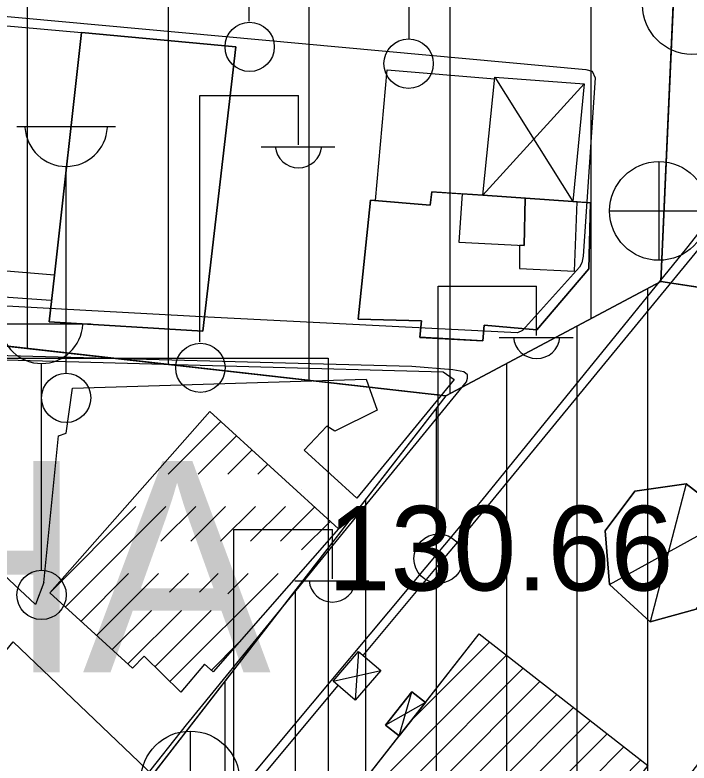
# Model space of a CAD drawing. Extents: x 417997 to 421451, y 4451742 to 4455216.
# Drawn here: x 421173.9 to 421221.7, y 4452391.6 to 4452444.7 of the extents above; entities that cross this region are included whole.
import ezdxf

# ---------------------------------------------------------------- set-up
doc = ezdxf.new("R2010")
doc.units = 0
for name, color, linetype in [('ADA', 7, 'Continuous'), ('B_Betonzemin', 7, 'Continuous'), ('B_Kapi', 7, 'Continuous'), ('B_Mesken', 7, 'Continuous'), ('B_Okul', 7, 'Continuous'), ('B_Resmi', 7, 'Continuous'), ('B_Sundurma', 7, 'Continuous'), ('B_Tarama', 7, 'Continuous'), ('B_Teras', 7, 'Continuous'), ('Default', 7, 'Continuous'), ('LJ_SEMBOL', 7, 'Continuous'), ('PL_AYA_PARK_DINLENME', 7, 'Continuous'), ('PL_K_BHA', 7, 'Continuous'), ('PL_KON_MEV_350', 7, 'Continuous'), ('PL_KON_MEV_450', 7, 'Continuous'), ('S_Cad_Sok_Lambasi', 7, 'Continuous'), ('S_Elektrik_Diregi', 7, 'Continuous'), ('S_Rogar_Kapagi', 7, 'Continuous'), ('S_Rogar_Kapagi_Buski', 7, 'Continuous'), ('S_Telefon_Diregi', 7, 'Continuous'), ('Sinir_Duvar_tek_tarafa_ait', 7, 'Continuous'), ('Sinir_Tel_bir_taraf', 7, 'Continuous'), ('TR_ORTAYOGUNKONUT', 7, 'Continuous'), ('TR_YONETIMMERK', 7, 'Continuous'), ('TR_YUKSEKYOGUNKONUT', 7, 'Continuous'), ('Y_Kot_Noktasi', 7, 'Continuous'), ('Yol_Sose', 7, 'Continuous')]:
    doc.layers.add(name, color=color, linetype=linetype)

# ---------------------------------------------------------------- blocks, each defined once
blk = doc.blocks.new('POINT_DISPLAY')
at = {"layer": 'Default'}
blk.add_line((0, 0), (0, 0), dxfattribs=at)

msp = doc.modelspace()

# ---------------------------------------------------------------- linework, layer by layer
at = {"layer": 'ADA'}
for p, q in [((421219.69, 4452425.777), (421221.659, 4452469.495)), ((421219.69, 4452425.777), (421221.659, 4452469.495)), ((421204.429, 4452417.651), (421219.69, 4452425.777)), ((421204.429, 4452417.651), (421219.69, 4452425.777)), ((421239.549, 4452422.722), (421219.69, 4452425.777)), ((421239.549, 4452422.722), (421219.69, 4452425.777)), ((421149.964, 4452423.831), (421204.429, 4452417.651)), ((421149.964, 4452423.831), (421204.429, 4452417.651)), ((421204.429, 4452417.651), (421179.901, 4452385.976)), ((421204.429, 4452417.651), (421179.901, 4452385.976))]:
    msp.add_line(p, q, dxfattribs=at)
at = {"layer": 'B_Betonzemin'}
msp.add_lwpolyline([(421175.902, 4452404.404), (421176.937, 4452414.81), (421177.498, 4452414.996), (421177.926, 4452418.195), (421198.789, 4452418.831), (421199.563, 4452416.627), (421196.553, 4452415.149), (421195.999, 4452415.512), (421194.389, 4452413.788), (421198.123, 4452410.384)], dxfattribs=at)
at = {"layer": 'B_Kapi'}
msp.add_lwpolyline([(421204.497, 4452406.32), (421206.16, 4452408.314)], dxfattribs=at)
at = {"layer": 'B_Mesken'}
for points in [[(421167.314, 4452443.455), (421167.421, 4452444.433), (421178.576, 4452443.451), (421176.662, 4452426.22), (421165.596, 4452427.139), (421166.418, 4452434.358)], [(421167.314, 4452443.455), (421167.421, 4452444.433), (421178.576, 4452443.451), (421176.662, 4452426.22), (421165.596, 4452427.14), (421166.418, 4452434.358)], [(421176.662, 4452426.22), (421176.28, 4452422.903), (421187.179, 4452422.249), (421189.528, 4452442.429), (421178.576, 4452443.451)], [(421176.662, 4452426.22), (421178.576, 4452443.451), (421189.528, 4452442.429), (421187.179, 4452422.25), (421176.28, 4452422.904)], [(421199.08, 4452431.552), (421198.206, 4452423.106), (421202.716, 4452422.971), (421202.599, 4452421.807), (421207.067, 4452421.547), (421207.15, 4452422.681), (421210.892, 4452422.345), (421214.59, 4452426.668), (421214.709, 4452431.364), (421203.434, 4452432.135), (421203.332, 4452431.179)], [(421207.065, 4452431.887), (421213.463, 4452431.449), (421214.709, 4452431.364), (421214.59, 4452426.668), (421210.892, 4452422.345), (421207.15, 4452422.681), (421207.067, 4452421.547), (421202.599, 4452421.808), (421202.716, 4452422.971), (421198.206, 4452423.106), (421199.08, 4452431.552), (421203.332, 4452431.179), (421203.434, 4452432.135)], [(421169.762, 4452390.9), (421167.534, 4452392.798), (421172.348, 4452398.54), (421173.719, 4452400.191), (421183.706, 4452390.655), (421177.333, 4452383.346), (421176.912, 4452383.672)], [(421176.912, 4452383.673), (421169.762, 4452390.9), (421167.535, 4452392.798), (421172.348, 4452398.54), (421173.719, 4452400.191), (421183.706, 4452390.655), (421177.333, 4452383.346)]]:
    msp.add_lwpolyline(points, close=True, dxfattribs=at)
at = {"layer": 'B_Okul'}
for points in [[(421194.44, 4452384.949), (421206.801, 4452400.773), (421218.775, 4452391.419), (421211.999, 4452382.746), (421212.542, 4452382.322), (421210.764, 4452380.046), (421210.112, 4452380.555), (421206.305, 4452375.681)], [(421194.44, 4452384.949), (421201.13, 4452393.513), (421202.988, 4452395.892), (421206.801, 4452400.773), (421218.775, 4452391.419), (421211.999, 4452382.746), (421212.542, 4452382.322), (421210.764, 4452380.046), (421210.112, 4452380.555), (421206.305, 4452375.681)]]:
    msp.add_lwpolyline(points, close=True, dxfattribs=at)
at = {"layer": 'B_Resmi'}
msp.add_lwpolyline([(421176.319, 4452403.682), (421187.683, 4452416.554), (421196.825, 4452408.224), (421187.934, 4452398.076), (421187.317, 4452398.618), (421185.618, 4452396.624), (421183.034, 4452399.169), (421182.204, 4452398.331)], close=True, dxfattribs=at)
msp.add_lwpolyline([(421176.319, 4452403.682), (421187.683, 4452416.554), (421196.825, 4452408.224), (421187.934, 4452398.076), (421187.317, 4452398.618), (421185.618, 4452396.624), (421183.034, 4452399.169), (421182.204, 4452398.331)], close=True, dxfattribs=at)
at = {"layer": 'B_Sundurma'}
for p, q in [((421207.918, 4452440.263), (421213.463, 4452431.449)), ((421207.065, 4452431.887), (421214.247, 4452439.803)), ((421221.498, 4452411.406), (421218.95, 4452401.604)), ((421216.066, 4452404.267), (421224.624, 4452408.987)), ((421198.247, 4452399.506), (421198.011, 4452396.045)), ((421196.436, 4452397.398), (421199.822, 4452398.153)), ((421201.13, 4452393.513), (421202.016, 4452396.652)), ((421202.988, 4452395.892), (421200.158, 4452394.273))]:
    msp.add_line(p, q, dxfattribs=at)
for points in [[(421207.065, 4452431.887), (421207.918, 4452440.263), (421214.247, 4452439.803), (421213.463, 4452431.449)], [(421207.065, 4452431.887), (421207.918, 4452440.263), (421214.247, 4452439.803), (421213.463, 4452431.449)], [(421221.498, 4452411.406), (421217.857, 4452410.892), (421215.756, 4452408.076), (421216.066, 4452404.267), (421218.95, 4452401.604), (421222.217, 4452402.511), (421224.827, 4452405.689), (421224.624, 4452408.987)], [(421221.498, 4452411.406), (421224.624, 4452408.987), (421224.827, 4452405.689), (421222.217, 4452402.511), (421218.95, 4452401.604), (421216.066, 4452404.267), (421215.756, 4452408.076), (421217.857, 4452410.892)], [(421196.436, 4452397.398), (421198.247, 4452399.506), (421199.822, 4452398.153), (421198.011, 4452396.045)], [(421196.436, 4452397.398), (421198.247, 4452399.506), (421199.822, 4452398.153), (421198.011, 4452396.045)], [(421201.13, 4452393.513), (421202.988, 4452395.892), (421202.016, 4452396.652), (421200.158, 4452394.273)], [(421201.13, 4452393.513), (421200.158, 4452394.273), (421202.016, 4452396.652), (421202.988, 4452395.892)]]:
    msp.add_lwpolyline(points, close=True, dxfattribs=at)
at = {"layer": 'B_Tarama'}
for p, q in [((421184.726, 4452412.089), (421188.472, 4452415.835)), ((421186.847, 4452412.089), (421189.582, 4452414.824)), ((421188.969, 4452412.089), (421190.692, 4452413.812)), ((421191.09, 4452412.089), (421191.802, 4452412.801)), ((421176.319, 4452403.682), (421182.441, 4452409.804)), ((421177.43, 4452402.671), (421184.563, 4452409.804)), ((421184.209, 4452407.329), (421186.684, 4452409.804)), ((421186.33, 4452407.329), (421188.805, 4452409.804)), ((421188.452, 4452407.329), (421190.927, 4452409.804)), ((421190.573, 4452407.329), (421193.048, 4452409.804)), ((421192.694, 4452407.329), (421195.132, 4452409.767)), ((421194.201, 4452406.714), (421196.242, 4452408.756)), ((421178.541, 4452401.661), (421181.924, 4452405.044)), ((421179.652, 4452400.651), (421184.046, 4452405.044)), ((421184.834, 4452403.711), (421186.167, 4452405.044)), ((421184.858, 4452397.372), (421192.531, 4452405.044)), ((421186.955, 4452403.711), (421188.288, 4452405.044)), ((421188.965, 4452403.6), (421190.41, 4452405.044)), ((421180.763, 4452399.641), (421183.549, 4452402.426)), ((421181.875, 4452398.631), (421185.67, 4452402.426)), ((421183.79, 4452398.424), (421187.792, 4452402.426)), ((421187.801, 4452398.193), (421189.702, 4452400.094)), ((421202.012, 4452394.643), (421207.554, 4452400.185)), ((421194.44, 4452384.949), (421208.745, 4452399.254)), ((421195.631, 4452384.019), (421209.936, 4452398.324)), ((421196.822, 4452383.089), (421211.127, 4452397.393)), ((421204.575, 4452388.72), (421212.318, 4452396.463)), ((421205.957, 4452387.981), (421213.509, 4452395.533)), ((421208.696, 4452388.598), (421214.7, 4452394.602)), ((421201.586, 4452379.367), (421215.891, 4452393.672)), ((421202.777, 4452378.437), (421217.082, 4452392.742)), ((421203.968, 4452377.506), (421218.273, 4452391.811))]:
    msp.add_line(p, q, dxfattribs=at)
at = {"layer": 'B_Teras'}
for points in [[(421205.6, 4452431.987), (421205.372, 4452428.57), (421210.008, 4452428.313), (421210.072, 4452431.681), (421207.065, 4452431.887)], [(421209.675, 4452428.331), (421209.675, 4452426.681), (421213.561, 4452426.494), (421213.761, 4452431.429), (421210.072, 4452431.681), (421210.008, 4452428.313)]]:
    msp.add_lwpolyline(points, close=True, dxfattribs=at)
at = {"layer": 'LJ_SEMBOL'}
msp.add_lwpolyline([(421146.088, 4452420.328), (421196.088, 4452420.328), (421196.088, 4452390.328), (421146.088, 4452390.328), (421146.088, 4452420.328), (421196.088, 4452420.328)], dxfattribs=at)
msp.add_lwpolyline([(421146.088, 4452420.328), (421196.088, 4452420.328), (421196.088, 4452390.328), (421146.088, 4452390.328), (421146.088, 4452420.328), (421196.088, 4452420.328)], dxfattribs=at)
at = {"layer": 'PL_AYA_PARK_DINLENME'}
msp.add_lwpolyline([(421240.408, 4452505.189), (421237.807, 4452506.912), (421230.718, 4452496.672), (421138.948, 4452532.119), (421127.92, 4452503.367), (421069.397, 4452525.162), (421058.286, 4452496.433), (421151.946, 4452484.068), (421150.764, 4452476.191), (421221.659, 4452469.495), (421219.69, 4452425.777), (421239.549, 4452422.722)], dxfattribs=at)
msp.add_lwpolyline([(421240.408, 4452505.189), (421237.807, 4452506.912), (421230.718, 4452496.672), (421138.948, 4452532.119), (421127.92, 4452503.367), (421069.397, 4452525.162), (421058.286, 4452496.433), (421151.946, 4452484.068), (421150.764, 4452476.191), (421221.659, 4452469.495), (421219.69, 4452425.777), (421239.549, 4452422.722)], dxfattribs=at)
at = {"layer": 'PL_K_BHA'}
msp.add_lwpolyline([(421149.964, 4452423.831), (421204.429, 4452417.651), (421179.901, 4452385.976), (421167.725, 4452387.622), (421144.17, 4452390.805)], close=True, dxfattribs=at)
msp.add_lwpolyline([(421149.964, 4452423.831), (421204.429, 4452417.651), (421179.901, 4452385.976), (421167.725, 4452387.622), (421144.17, 4452390.805)], close=True, dxfattribs=at)
at = {"layer": 'PL_KON_MEV_350'}
msp.add_lwpolyline([(421221.659, 4452469.495), (421219.69, 4452425.777), (421204.429, 4452417.651), (421149.964, 4452423.831), (421144.17, 4452390.805), (421167.725, 4452387.622), (421148.77, 4452268.264), (421066.099, 4452275.659), (421056.069, 4452286.549), (421054.748, 4452477.106), (421058.286, 4452496.433), (421151.946, 4452484.068), (421150.764, 4452476.191)], close=True, dxfattribs=at)
at = {"layer": 'PL_KON_MEV_450'}
msp.add_lwpolyline([(421239.549, 4452422.722), (421219.69, 4452425.777), (421204.429, 4452417.651), (421179.901, 4452385.976), (421167.725, 4452387.622), (421148.77, 4452268.264), (421157.894, 4452267.448), (421173.689, 4452274.678), (421236.219, 4452361.704), (421213.468, 4452380.105), (421239.453, 4452413.514)], dxfattribs=at)
msp.add_lwpolyline([(421239.549, 4452422.722), (421219.69, 4452425.777), (421204.429, 4452417.651), (421179.901, 4452385.976), (421167.725, 4452387.622), (421148.77, 4452268.264), (421157.894, 4452267.448), (421173.689, 4452274.678), (421236.219, 4452361.704), (421213.468, 4452380.105), (421239.453, 4452413.514)], dxfattribs=at)
at = {"layer": 'S_Cad_Sok_Lambasi'}
for p, q in [((421173.988, 4452436.76), (421180.988, 4452436.76)), ((421177.488, 4452419.26), (421177.488, 4452433.935)), ((421172.241, 4452422.774), (421179.241, 4452422.774)), ((421175.741, 4452405.274), (421175.741, 4452419.949))]:
    msp.add_line(p, q, dxfattribs=at)
for centre in [(421177.488, 4452417.51), (421175.741, 4452403.524)]:
    msp.add_circle(centre, 1.75, dxfattribs=at)
for centre in [(421177.488, 4452436.864), (421175.741, 4452422.878)]:
    msp.add_arc(centre, 2.929, 183.298, 356.9072, dxfattribs=at)
at = {"layer": 'S_Elektrik_Diregi'}
for p, q in [((421190.477, 4452444.258), (421190.477, 4452461.758)), ((421186.979, 4452421.478), (421186.979, 4452438.978)), ((421186.979, 4452438.978), (421193.979, 4452438.978)), ((421193.979, 4452435.478), (421193.979, 4452438.978)), ((421191.319, 4452435.338), (421196.569, 4452435.338)), ((421203.884, 4452407.94), (421203.884, 4452425.44)), ((421203.884, 4452425.44), (421210.884, 4452425.44)), ((421210.884, 4452421.94), (421210.884, 4452425.44)), ((421208.224, 4452421.8), (421213.474, 4452421.8)), ((421189.384, 4452390.664), (421189.384, 4452408.164)), ((421189.384, 4452408.164), (421196.384, 4452408.164)), ((421196.384, 4452404.664), (421196.384, 4452408.164)), ((421193.724, 4452404.524), (421198.974, 4452404.524))]:
    msp.add_line(p, q, dxfattribs=at)
for centre in [(421190.513, 4452442.422), (421187.015, 4452419.643), (421203.92, 4452406.105)]:
    msp.add_circle(centre, 1.75, dxfattribs=at)
for centre in [(421193.98, 4452435.491), (421210.885, 4452421.953), (421196.385, 4452404.677)]:
    msp.add_arc(centre, 1.658, 184.8384, 355.1464, dxfattribs=at)
at = {"layer": 'S_Rogar_Kapagi'}
msp.add_circle((421221.908, 4452445.391), 3.5, dxfattribs=at)
at = {"layer": 'S_Rogar_Kapagi_Buski'}
for p, q in [((421219.564, 4452434.275), (421219.564, 4452427.275)), ((421216.064, 4452430.775), (421223.064, 4452430.775)), ((421186.296, 4452393.861), (421186.296, 4452386.861))]:
    msp.add_line(p, q, dxfattribs=at)
for centre in [(421219.564, 4452430.775), (421186.296, 4452390.361)]:
    msp.add_circle(centre, 3.5, dxfattribs=at)
at = {"layer": 'S_Telefon_Diregi'}
msp.add_line((421201.829, 4452442.98), (421201.829, 4452460.481), dxfattribs=at)
msp.add_circle((421201.794, 4452441.23), 1.754, dxfattribs=at)
at = {"layer": 'Sinir_Duvar_tek_tarafa_ait'}
for points in [[(421206.16, 4452408.314), (421223.778, 4452429.743)], [(421176.396, 4452424.424), (421167.011, 4452425.074)], [(421198.576, 4452399.223), (421204.497, 4452406.32)], [(421179.593, 4452376.472), (421196.796, 4452397.089)]]:
    msp.add_lwpolyline(points, dxfattribs=at)
at = {"layer": 'Sinir_Tel_bir_taraf'}
for points in [[(421199.449, 4452431.52), (421200.272, 4452440.802), (421207.908, 4452440.165)], [(421175.902, 4452404.404), (421175.32, 4452402.847), (421161.48, 4452415.785), (421162.84, 4452420.499), (421204.245, 4452419.356), (421205.028, 4452418.815), (421198.123, 4452410.384)]]:
    msp.add_lwpolyline(points, dxfattribs=at)
at = {"layer": 'TR_ORTAYOGUNKONUT'}
for p, q in [((421174.748, 4452421.019), (421174.748, 4452473.926)), ((421174.748, 4452421.019), (421174.748, 4452473.926)), ((421184.748, 4452419.884), (421184.748, 4452472.982)), ((421184.748, 4452419.884), (421184.748, 4452472.982)), ((421194.748, 4452418.75), (421194.748, 4452472.037)), ((421194.748, 4452418.75), (421194.748, 4452472.037)), ((421204.748, 4452417.82), (421204.748, 4452471.093)), ((421204.748, 4452417.82), (421204.748, 4452471.093)), ((421214.748, 4452423.145), (421214.748, 4452470.148)), ((421214.748, 4452423.145), (421214.748, 4452470.148))]:
    msp.add_line(p, q, dxfattribs=at)
at = {"layer": 'TR_YUKSEKYOGUNKONUT'}
for p, q in [((421218.77, 4452386.921), (421218.77, 4452425.287)), ((421218.77, 4452386.921), (421218.77, 4452425.287)), ((421213.77, 4452380.492), (421213.77, 4452422.625)), ((421213.77, 4452380.492), (421213.77, 4452422.625)), ((421208.77, 4452323.502), (421208.77, 4452419.962)), ((421208.77, 4452323.502), (421208.77, 4452419.962)), ((421203.77, 4452316.543), (421203.77, 4452416.799)), ((421203.77, 4452316.543), (421203.77, 4452416.799)), ((421198.77, 4452309.584), (421198.77, 4452410.342)), ((421198.77, 4452309.584), (421198.77, 4452410.342)), ((421193.77, 4452302.625), (421193.77, 4452403.886)), ((421193.77, 4452302.625), (421193.77, 4452403.886)), ((421188.77, 4452295.667), (421188.77, 4452397.429)), ((421188.77, 4452295.667), (421188.77, 4452397.429))]:
    msp.add_line(p, q, dxfattribs=at)
at = {"layer": 'Yol_Sose'}
for points in [[(421157.037, 4452446.102), (421214.379, 4452440.817), (421214.837, 4452440.686), (421215.03, 4452440.236), (421214.186, 4452427.579), (421214.087, 4452427.101), (421213.935, 4452426.789), (421209.879, 4452422.285), (421209.529, 4452422.132), (421187.543, 4452423.231), (421149, 4452425.342), (421148.724, 4452425.539), (421148.681, 4452425.833), (421155.626, 4452445.82), (421155.906, 4452446.123), (421156.265, 4452446.177)], [(421144.939, 4452416.38), (421141.916, 4452405.472), (421141.876, 4452405.152), (421141.972, 4452404.919), (421169.711, 4452375.551), (421170.285, 4452375.235), (421170.608, 4452375.244), (421170.902, 4452375.303), (421171.215, 4452375.604), (421186.028, 4452394.312), (421205.902, 4452418.641), (421205.986, 4452418.91), (421205.97, 4452419.137), (421205.712, 4452419.35), (421204.933, 4452419.504), (421202.014, 4452419.731), (421162.558, 4452420.786), (421162.29, 4452420.66), (421161.002, 4452416.714), (421160.76, 4452416.505), (421160.417, 4452416.449), (421145.891, 4452418.15), (421145.518, 4452418.112), (421145.36, 4452417.946)]]:
    msp.add_lwpolyline(points, close=True, dxfattribs=at)
msp.add_lwpolyline([(421188.36, 4452387.908), (421207.008, 4452410.242), (421221.545, 4452428.143), (421222.931, 4452429.915)], dxfattribs=at)

# ---------------------------------------------------------------- block references
at = {"layer": 'TR_YONETIMMERK', "xscale": 0.1, "yscale": 0.10000000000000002}
msp.add_blockref('POINT_DISPLAY', (421194.17, 4452410.976), dxfattribs=at)
msp.add_blockref('POINT_DISPLAY', (421194.17, 4452410.976), dxfattribs=at)

# ---------------------------------------------------------------- texts
at = {"layer": 'LJ_SEMBOL'}
msp.add_text('BHA', height=15, dxfattribs=at).set_placement((421150.788, 4452398.021))
msp.add_text('BHA', height=15, dxfattribs=at).set_placement((421150.788, 4452398.021))
at = {"layer": 'Y_Kot_Noktasi'}
msp.add_text('130.66 ', height=6, dxfattribs=at).set_placement((421196.046, 4452403.842))

doc.saveas('drawing.dxf')
